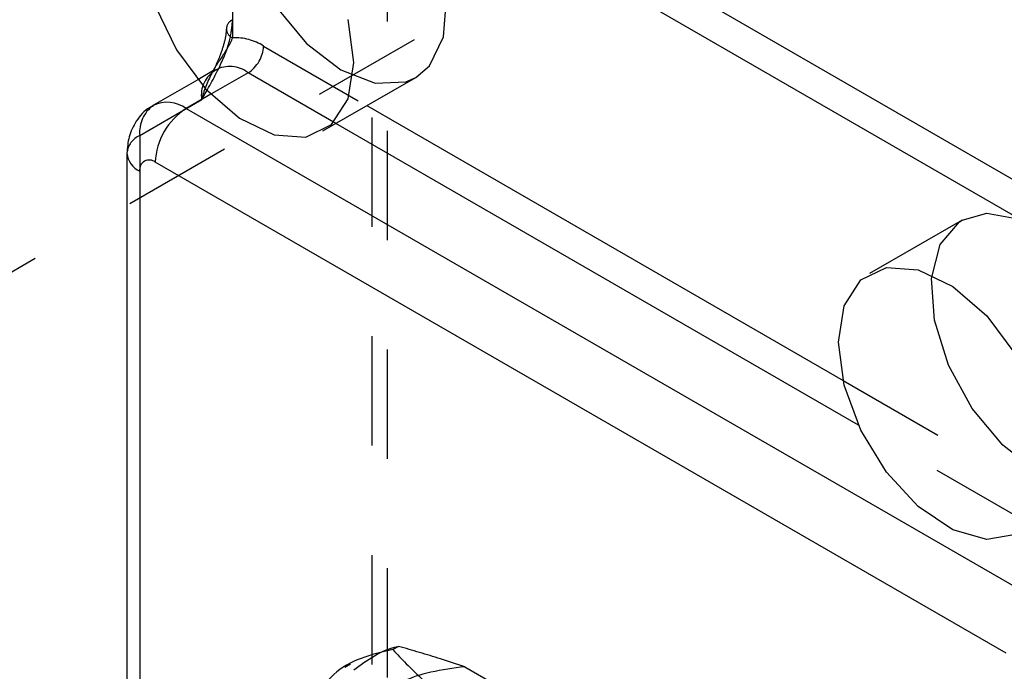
# Model space of a CAD drawing. Header units: inches. Extents: x 1907 to 2452, y -210 to -54.
# Tile 429 of 656: x 2002.32 to 2003.22, y -204.653 to -204.058. Entities that reach past the tile are written whole.
import ezdxf

# ---------------------------------------------------------------- set-up
doc = ezdxf.new("R2010")
doc.units = ezdxf.units.IN
doc.header["$LTSCALE"] = 0.5
doc.header["$MEASUREMENT"] = 0
doc.linetypes.add('HIDDEN', pattern=[0.225, 0.15, -0.075])
doc.layers.add('SID-M-H', color=4, linetype='HIDDEN')
doc.layers.add('SID-M-S', color=105, linetype='Continuous')

msp = doc.modelspace()

# ---------------------------------------------------------------- linework, layer by layer
at = {"layer": 'SID-M-H'}
for p, q in [((2003.71932, -203.47615), (2000.61918, -205.26583)), ((2002.6415, -203.7471), (2002.6415, -205.45355)), ((2002.65564, -203.75923), (2002.65564, -205.40048)), ((2002.51422, -203.84087), (2002.51422, -204.07417)), ((2002.50837, -203.89449), (2002.50837, -204.06601)), ((2002.55375, -204.0457), (2002.58178, -204.07941)), ((2002.54251, -204.08175), (2002.63687, -204.13622)), ((2002.58178, -204.07941), (2002.61322, -204.10362)), ((2002.49837, -204.10327), (2002.48231, -204.11254)), ((2002.61322, -204.10362), (2002.64466, -204.11571)), ((2002.52837, -204.10624), (2002.49438, -204.12586)), ((2002.60859, -204.15255), (2002.52837, -204.10624)), ((2002.67268, -204.11435), (2002.68161, -204.1104)), ((2002.64466, -204.11571), (2002.67268, -204.11435)), ((2002.42937, -204.1634), (2002.48594, -204.13074)), ((2002.42937, -204.1634), (2002.42937, -205.29022)), ((2003.16111, -204.26314), (2003.1786, -204.24246)), ((2003.1786, -204.24246), (2003.18122, -204.24083)), ((2003.15323, -204.29425), (2003.16111, -204.26314)), ((2003.15581, -204.33243), (2003.15323, -204.29425)), ((2003.16858, -204.37353), (2003.15581, -204.33243)), ((2003.19015, -204.41308), (2003.16858, -204.37353)), ((2003.07226, -204.38757), (2003.27327, -204.50361)), ((2003.21818, -204.44679), (2003.19015, -204.41308)), ((2003.24498, -204.51994), (2003.0863, -204.42833)), ((2003.24961, -204.47101), (2003.21818, -204.44679))]:
    msp.add_line(p, q, dxfattribs=at)
for centre, radius, start, end in [((2002.51732, -204.06601), 0.00873, 110.78342, 249.21658), ((2002.51624, -204.12321), 0.04909, 57.65072, 92.35776), ((2002.5118, -204.08035), 0.03074, 302.60548, 357.39452), ((2002.5118, -204.12655), 0.0262, 50.79671, 189.21404), ((2002.45945, -204.16045), 0.03023, 125.96857, 185.59677), ((2002.43768, -204.18173), 0.02012, 114.37774, 174.26984)]:
    msp.add_arc(centre, radius, start, end, dxfattribs=at)
for points, knots in [([(2002.48594, -204.13074), (2002.48598, -204.13067), (2002.49163, -204.12089), (2002.5018, -204.10311), (2002.51237, -204.07759), (2002.51367, -204.0637), (2002.51422, -204.05784)], [0, 0, 0, 0, 0.003061, 0.413272, 0.752251, 1, 1, 1, 1]), ([(2002.50823, -204.06624), (2002.50827, -204.06689), (2002.50841, -204.06951), (2002.50703, -204.07764), (2002.50277, -204.09093), (2002.49796, -204.10171), (2002.49453, -204.10783), (2002.49447, -204.10795)], [0, 0, 0, 0, 0.069478, 0.279571, 0.568039, 0.991282, 1, 1, 1, 1]), ([(2002.51422, -204.07417), (2002.51269, -204.07738), (2002.50859, -204.08599), (2002.49697, -204.10178), (2002.48943, -204.11797), (2002.48644, -204.12871), (2002.48596, -204.13065), (2002.48594, -204.13074)], [0, 0, 0, 0, 0.194274, 0.520271, 0.914949, 0.995841, 1, 1, 1, 1]), ([(2002.49482, -204.10809), (2002.49509, -204.10732), (2002.49625, -204.10402), (2002.49745, -204.10376), (2002.49837, -204.10355)], [0, 0, 0, 0, 0.233899, 1, 1, 1, 1]), ([(2002.72645, -204.64926), (2002.70558, -204.65205), (2002.67786, -204.65576), (2002.65624, -204.67102), (2002.65091, -204.67479)], [0, 0, 0, 0, 0.753192, 1, 1, 1, 1])]:
    msp.add_open_spline(points, degree=3, knots=knots, dxfattribs=at)
at = {"layer": 'SID-M-S'}
for p, q in [((2002.55665, -203.81637), (2003.33447, -204.2654)), ((2003.23397, -204.24004), (2002.62886, -203.89072)), ((2002.70702, -204.07335), (2002.70961, -204.03816)), ((2002.44329, -204.04496), (2002.46285, -204.08527)), ((2002.6251, -204.09675), (2002.61986, -204.05745)), ((2002.69425, -204.0997), (2002.70702, -204.07335)), ((2002.46285, -204.08527), (2002.48951, -204.12077)), ((2002.61986, -204.12999), (2002.6251, -204.09675)), ((2002.68161, -204.1104), (2002.69425, -204.0997)), ((2002.48231, -204.11254), (2002.4418, -204.13593)), ((2002.59676, -204.15938), (2002.68161, -204.1104)), ((2002.48951, -204.12077), (2002.52038, -204.14761)), ((2002.49438, -204.12586), (2002.4718, -204.1389)), ((2002.6047, -204.15358), (2002.61986, -204.12999)), ((2002.4718, -204.1389), (2003.24961, -204.58792)), ((2002.63687, -204.13622), (2003.07226, -204.38757)), ((2002.52038, -204.14761), (2002.55211, -204.1629)), ((2002.58127, -204.16496), (2002.6047, -204.15358)), ((2003.0863, -204.42833), (2002.60859, -204.15255)), ((2002.55211, -204.1629), (2002.58127, -204.16496)), ((2002.41765, -204.17973), (2002.41765, -204.77187)), ((2003.22133, -204.63691), (2002.44351, -204.18789)), ((2002.42937, -204.19605), (2002.42937, -204.76073)), ((2003.18122, -204.24083), (2003.2038, -204.23448)), ((2003.2038, -204.23448), (2003.23397, -204.24004)), ((2003.18122, -204.24083), (2003.09637, -204.28981)), ((2003.08843, -204.29561), (2003.11185, -204.28423)), ((2003.11185, -204.28423), (2003.14102, -204.2863)), ((2003.14102, -204.2863), (2003.17275, -204.30158)), ((2003.07327, -204.3192), (2003.08843, -204.29561)), ((2003.17275, -204.30158), (2003.20362, -204.32843)), ((2003.06803, -204.35245), (2003.07327, -204.3192)), ((2003.20362, -204.32843), (2003.23028, -204.36393)), ((2003.07327, -204.39174), (2003.06803, -204.35245)), ((2003.08843, -204.43283), (2003.07327, -204.39174)), ((2003.11185, -204.47126), (2003.08843, -204.43283)), ((2003.14102, -204.50286), (2003.11185, -204.47126)), ((2003.17275, -204.52422), (2003.14102, -204.50286)), ((2003.20362, -204.53301), (2003.17275, -204.52422)), ((2003.23028, -204.52829), (2003.20362, -204.53301)), ((2002.66583, -204.6306), (2002.66061, -204.63362)), ((2002.62199, -204.64697), (2002.61677, -204.64998)), ((2002.72645, -204.64926), (2002.96238, -204.78546))]:
    msp.add_line(p, q, dxfattribs=at)
for centre, radius, start, end in [((2002.4543, -204.16269), 0.02953, 53.67935, 115.26382), ((2002.50492, -204.19068), 0.06147, 122.60548, 177.39452), ((2002.43678, -204.17837), 0.01917, 184.0236, 247.26425), ((2002.43799, -204.19466), 0.00873, 50.79671, 189.21404)]:
    msp.add_arc(centre, radius, start, end, dxfattribs=at)
for points, knots in [([(2002.44194, -204.13649), (2002.44072, -204.137), (2002.43414, -204.13975), (2002.42589, -204.14984), (2002.41877, -204.16435), (2002.41802, -204.17467), (2002.41765, -204.17973)], [0, 0, 0, 0, 0.0756031, 0.4083097, 0.7097811, 1, 1, 1, 1]), ([(2002.66061, -204.63362), (2002.64081, -204.63819), (2002.61519, -204.6441), (2002.59899, -204.66502), (2002.59532, -204.66977)], [0, 0, 0, 0, 0.7733236, 1, 1, 1, 1]), ([(2002.62491, -204.65216), (2002.63726, -204.64307), (2002.64986, -204.6338), (2002.66553, -204.63067), (2002.66583, -204.6306)], [0, 0, 0, 0, 0.980481, 1, 1, 1, 1]), ([(2002.66061, -204.63362), (2002.66471, -204.63792), (2002.67289, -204.64651), (2002.68712, -204.66041), (2002.69777, -204.6698), (2002.70377, -204.67509)], [0, 0, 0, 0, 0.304048, 0.608102, 1, 1, 1, 1]), ([(2002.72645, -204.64926), (2002.71906, -204.64684), (2002.70541, -204.64236), (2002.68516, -204.63618), (2002.67228, -204.63246), (2002.66583, -204.6306)], [0, 0, 0, 0, 0.371016, 0.685445, 1, 1, 1, 1])]:
    msp.add_open_spline(points, degree=3, knots=knots, dxfattribs=at)

doc.saveas('drawing.dxf')
